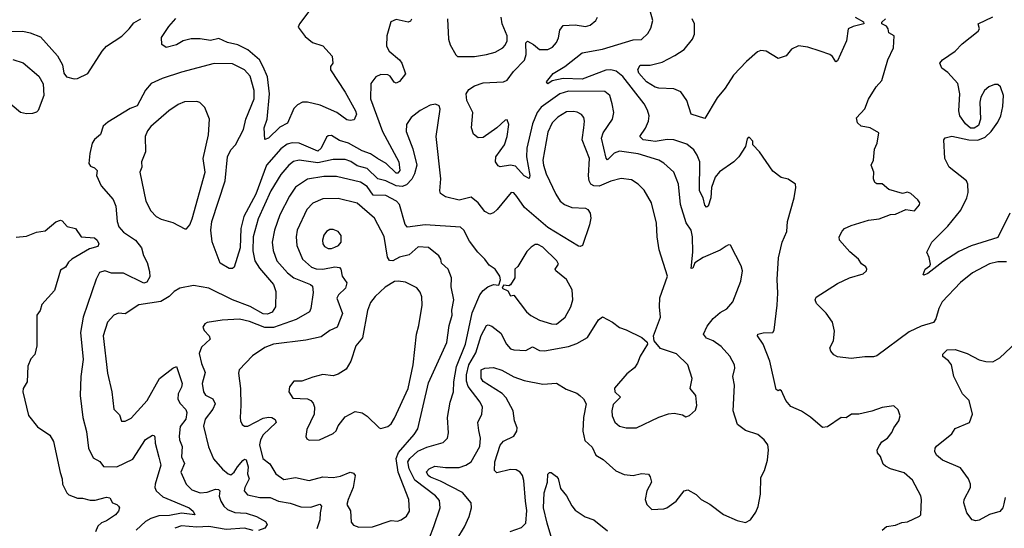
# Model space of a CAD drawing. Extents: x 2057697 to 2160550, y 827490 to 1016834.
# Tile 387 of 509: x 2073986 to 2079763, y 987415 to 990400. Entities that reach past the tile are written whole.
import ezdxf

# ---------------------------------------------------------------- set-up
doc = ezdxf.new("R2010")
doc.units = 0

msp = doc.modelspace()

# ---------------------------------------------------------------- linework, layer by layer
at = {"layer": '0CON20XD'}
for points in [[(2075687.5, 990455), (2075627.1, 990375), (2075620, 990355), (2075660.2, 990300.2), (2075703.8, 990265), (2075765, 990246), (2075820, 990185), (2075824, 990145), (2075810, 990125), (2075808.8, 990105), (2075894.5, 989975), (2075955.6, 989865), (2075962.5, 989845), (2075947.3, 989812.7), (2075925, 989807.5), (2075905, 989812.9), (2075845.8, 989855.8), (2075748.8, 989898.8), (2075675, 989915.5), (2075645, 989915.6), (2075615, 989900.8), (2075595, 989878), (2075557.6, 989792.4), (2075511.9, 989768.1), (2075445, 989704.2), (2075425, 989697.5), (2075420, 989765), (2075438, 989815), (2075451.1, 989965), (2075439.7, 990065), (2075415, 990123.5), (2075392.4, 990165), (2075325, 990221.9), (2075265, 990251.6), (2075205.3, 990265.2), (2075155, 990289.4), (2075105, 990278), (2075045, 990288), (2074992.3, 990287.7), (2074945.4, 990274.6), (2074905, 990252.5), (2074845, 990236.7), (2074820, 990255), (2074818.8, 990295), (2074860.2, 990359.8), (2074902.6, 990407.4)], [(2079046.7, 987405), (2079072.5, 987425), (2079125, 987432.7), (2079161.6, 987448.4), (2079195, 987454), (2079265, 987486.7), (2079273.3, 987495), (2079276.7, 987585), (2079272.5, 987605), (2079225, 987697.5), (2079175, 987741.2), (2079095, 987764.2), (2079065, 987780), (2079052.4, 987792.4), (2079035.6, 987835.6), (2079018.3, 987858.3), (2079016.2, 987875), (2079029.5, 987900.5), (2079045, 987923.3), (2079076.7, 987945), (2079103.1, 987976.9), (2079114.3, 988005), (2079143.6, 988045), (2079151.8, 988075), (2079140.2, 988110.2), (2079115, 988134.2), (2079045.6, 988124.4), (2078985, 988102.5), (2078910, 988085), (2078865.9, 988084.1), (2078835, 988064.2), (2078805, 988066.2), (2078725, 988010), (2078696.7, 988006.7), (2078625, 988068), (2078572.1, 988102.1), (2078510.7, 988130.7), (2078480, 988165), (2078455, 988222.5), (2078445, 988227.5), (2078435, 988222.5), (2078425, 988230), (2078387.5, 988395), (2078348.1, 988495), (2078313.8, 988545), (2078317.5, 988555), (2078347.6, 988562.4), (2078405, 988563.8), (2078412.5, 988577.5), (2078430, 988725), (2078434.3, 988795), (2078430, 988875), (2078438.6, 989001.4), (2078459.5, 989095), (2078487, 989157), (2078491.1, 989215), (2078529.5, 989355), (2078539.2, 989415), (2078536.7, 989435), (2078494.3, 989464.3), (2078454, 989474), (2078405, 989511.2), (2078326.7, 989625), (2078287.5, 989665), (2078286.7, 989686.7), (2078265, 989710), (2078255, 989700), (2078243.6, 989656.4), (2078205.8, 989595), (2078175.4, 989564.6), (2078092.3, 989507.7), (2078066.2, 989475), (2078045.4, 989415), (2078040, 989355), (2078026.2, 989305), (2078015, 989299.2), (2078005, 989312), (2077996, 989355), (2077974.7, 989395), (2077977.2, 989565), (2077961.2, 989605), (2077940.5, 989635), (2077899.2, 989669.2), (2077824.7, 989694.7), (2077785, 989697.1), (2077715, 989684.8), (2077688.3, 989688.3), (2077644, 989695), (2077624, 989715), (2077656.7, 989763.3), (2077675.6, 989805), (2077679.5, 989835), (2077669.5, 989869.5), (2077649.1, 989905), (2077525, 990065.3), (2077485, 990096.9), (2077455, 990105.8), (2077425, 990103.1), (2077285, 990049.8), (2077175, 990054.4), (2077110, 990040), (2077084.1, 990024.1), (2077077.5, 990035), (2077115.4, 990084.6), (2077184.2, 990125.8), (2077285, 990204.5), (2077405, 990226.4), (2077585, 990281.8), (2077635, 990283.3), (2077671.1, 990318.9), (2077689.3, 990349.3), (2077700.8, 990395), (2077675, 990486.2)], [(2074305, 990052), (2074325, 990054), (2074386.2, 990083.8), (2074468.9, 990215), (2074495.4, 990244.6), (2074585, 990303.6), (2074628.8, 990345), (2074655, 990380.9), (2074696.2, 990403.8)], [(2076285, 990402.5), (2076279.1, 990390.9), (2076265, 990384.4), (2076195, 990401.1), (2076163.3, 990386.7), (2076140.8, 990305), (2076138.8, 990245), (2076153.3, 990215), (2076214, 990165), (2076228, 990145), (2076248.6, 990081.4), (2076215, 990036.7), (2076195, 990026.2), (2076183.2, 990033.2), (2076158.9, 990068.9), (2076145, 990076.7), (2076105, 990078.8), (2076075.8, 990065), (2076045.6, 990025), (2076043.3, 989935), (2076115, 989743.5), (2076210.3, 989565), (2076216.5, 989515), (2076205, 989499.5), (2076195, 989500), (2076136.7, 989556.7), (2076086, 989586)], [(2076496.5, 990405), (2076501.8, 990285), (2076512.2, 990252.2), (2076543.8, 990193.8), (2076555, 990184.3)], [(2076555, 990184.3), (2076655, 990184.5), (2076725, 990194.4), (2076775, 990209.5), (2076820.8, 990235), (2076835, 990250.8), (2076845.4, 990275), (2076846.1, 990305), (2076815.9, 990375), (2076809.8, 990415)], [(2076863.1, 987396.9), (2076929.8, 987420.2), (2076954.6, 987445.4), (2076960.7, 987519.3), (2076953.2, 987575), (2076944, 987695), (2076936.1, 987725), (2076923.1, 987745), (2076899.1, 987759.1), (2076865, 987760), (2076785, 987740.6), (2076771.4, 987755), (2076773.8, 987805), (2076805, 987903.8), (2076825, 987927.1), (2076885.7, 987955), (2076902.7, 987985), (2076904.6, 988005), (2076888, 988045), (2076881.2, 988105), (2076840.1, 988180.1), (2076816.2, 988206.2), (2076705, 988275.8), (2076694.3, 988295.7), (2076694.3, 988345), (2076715, 988354), (2076765, 988358), (2076815, 988342.5), (2076885, 988303.1), (2076945, 988282.5), (2077055, 988261.8), (2077135, 988266.9), (2077191.7, 988231.7), (2077255, 988207.6), (2077272.5, 988195), (2077294.6, 988175), (2077308.9, 988145), (2077293.1, 988065), (2077289.2, 987985), (2077301.2, 987931.2), (2077345, 987891.2), (2077367.1, 987845), (2077409.2, 987819.2), (2077482.6, 987752.6), (2077531.7, 987731.7), (2077585, 987724.2), (2077635, 987737.5), (2077675, 987733.3), (2077685, 987717.5), (2077692, 987685), (2077664.5, 987635.5), (2077655.5, 987585), (2077664.7, 987554.7), (2077695, 987525.6), (2077765, 987528.6), (2077783.3, 987535), (2077838, 987575), (2077884.6, 987635.4), (2077905, 987640.6), (2077955, 987614.2), (2077985, 987584.3), (2078035, 987557.1), (2078115.5, 987495.5), (2078195, 987460.8), (2078245, 987449.2), (2078274, 987465), (2078305, 987510), (2078317.9, 987542.1), (2078332, 987615), (2078334.2, 987714.2), (2078356, 987755), (2078372.5, 987815), (2078379.2, 987875), (2078375.8, 987905), (2078353.6, 987933.6), (2078316, 987965), (2078245, 987988.2), (2078196.5, 988025), (2078172.1, 988105), (2078179.4, 988255), (2078170, 988305), (2078182.5, 988355), (2078180, 988375), (2078152.9, 988425), (2078101.9, 988481.9), (2078055, 988514.5), (2078015, 988530.6), (2077997.1, 988555), (2078019.1, 988600.9), (2078054.7, 988645.3), (2078095, 988681.8), (2078135, 988703.5), (2078170.6, 988745), (2078216.2, 988865), (2078226.4, 988925), (2078218.9, 988955), (2078155.8, 989075.8), (2078145, 989078.8), (2078130.3, 989069.7), (2078095, 989048.1), (2077995, 989004.5), (2077947.9, 988972.1), (2077935, 988941.4), (2077925, 988940), (2077935.3, 989035), (2077932.7, 989125), (2077924.6, 989165), (2077897, 989207), (2077862, 989315), (2077850.4, 989435), (2077824, 989504), (2077765, 989557.8), (2077735.9, 989575.9), (2077615, 989611.7), (2077505, 989628.3), (2077474.2, 989615.8), (2077435, 989577.5), (2077427.7, 989587.7), (2077398.5, 989705), (2077408.5, 989735), (2077463.6, 989815), (2077471.1, 989855), (2077462.7, 989905), (2077448.1, 989955), (2077418, 989978), (2077205, 989979.6), (2077155, 989964.2), (2077045, 989886.7), (2077022, 989855), (2076995, 989789.4), (2076961.7, 989645), (2076959, 989595), (2076979.6, 989485), (2076975, 989468), (2076945, 989483.6), (2076895, 989539.3), (2076865, 989545.9), (2076805, 989535.8), (2076792.4, 989542.4), (2076778, 989565), (2076779.4, 989595), (2076830.8, 989665), (2076846.8, 989715), (2076855.9, 989785), (2076845, 989812.5), (2076835, 989810.6), (2076785, 989764.5), (2076705, 989708.6), (2076675, 989707.1), (2076648.4, 989728.4), (2076637.1, 989765), (2076644.6, 989855), (2076609.1, 989925), (2076605.4, 989965), (2076620.4, 989989.6), (2076655, 990011.8), (2076705, 990028.5), (2076825, 990034.1), (2076845, 990043.8), (2076883.8, 990096.2), (2076947.8, 990162.2), (2076958.2, 990195), (2076955.4, 990264.6), (2076965, 990274.4), (2077000.9, 990255), (2077035, 990225.3), (2077085, 990224.5), (2077111.1, 990238.9), (2077135.4, 990265), (2077147.7, 990292.3), (2077155, 990338.1), (2077175, 990365.4), (2077245, 990369.3), (2077305, 990358.9), (2077332.1, 990367.9), (2077366, 990395), (2077375.8, 990415)], [(2078888, 990415), (2078937, 990387), (2078938, 990375), (2078875, 990360.5), (2078847.5, 990345), (2078837.1, 990275), (2078785, 990157.5), (2078775, 990152.5), (2078754.3, 990184.3), (2078740, 990195), (2078682.5, 990215), (2078609.1, 990239.1), (2078555, 990247.1), (2078515, 990225.8), (2078483.2, 990186.8), (2078435, 990171.9), (2078365, 990215.6), (2078335, 990219.4), (2078315, 990211.9), (2078250, 990155), (2078173.9, 990075), (2078125, 989997.3), (2078079, 989941), (2078005, 989820), (2077926.2, 989845), (2077900, 989925), (2077865, 989975.5), (2077823.8, 989993.8), (2077735, 989997.5), (2077714.4, 990004.4), (2077662.5, 990035), (2077618.6, 990085), (2077611.7, 990108.3), (2077627.1, 990132.9), (2077685, 990132.5), (2077755, 990150), (2077830, 990190), (2077883.8, 990225), (2077932.7, 990285), (2077945.6, 990315), (2077945.6, 990375), (2077931.9, 990405)], [(2079775, 988978.5), (2079725, 988978.8), (2079675, 988967.7), (2079575.8, 988915), (2079505, 988857.8), (2079398.5, 988745), (2079377.8, 988705), (2079361.9, 988645), (2079346.4, 988623.6), (2079275, 988601.4), (2079205, 988567.8), (2079015, 988427.1), (2078995, 988420.6), (2078945, 988422), (2078865, 988411.9), (2078785, 988420.8), (2078762.6, 988432.6), (2078744.3, 988455), (2078738.6, 988475), (2078760, 988515), (2078767.3, 988572.7), (2078754.5, 988624.5), (2078718.3, 988678.3), (2078661.2, 988735), (2078653.8, 988755), (2078659.5, 988770.5), (2078785, 988852.5), (2078855, 988885.7), (2078935, 988908.8), (2078953.3, 988925), (2078956.2, 988935), (2078949.5, 988949.5), (2078925, 988966.7), (2078907.5, 988995), (2078856.7, 989036.7), (2078795.8, 989105), (2078794.4, 989125.6), (2078810.6, 989159.4), (2078825.8, 989174.2), (2078865, 989191.4), (2078965, 989222.5), (2079028.3, 989231.7), (2079095, 989256.7), (2079125, 989257.5), (2079185, 989286.7), (2079235, 989277.5), (2079266.1, 989313.9), (2079266.2, 989325), (2079255, 989342.5), (2079215, 989378.8), (2079195, 989386.7), (2079165, 989380), (2079085, 989404), (2079045.6, 989435.6), (2079015, 989437.1), (2079003.5, 989443.5), (2078995.7, 989465), (2078997.5, 989505), (2078982.5, 989545), (2078995.8, 989575), (2079000.3, 989639.7), (2079016, 989675), (2079026.7, 989735), (2078975.5, 989765.5), (2078923.8, 989775), (2078901.2, 989795), (2078896.1, 989823.9), (2078945, 989876.7), (2078966.8, 989933.2), (2079011.2, 990005), (2079045, 990042.5), (2079079.2, 990165), (2079112.5, 990235), (2079116.2, 990305), (2079085, 990322.5), (2079081.9, 990345), (2079072.1, 990362.1), (2079043.3, 990375), (2079043.3, 990385), (2079066.2, 990405)], [(2079796, 989265), (2079725, 989122.5), (2079567.8, 989072.2), (2079495, 989038.9), (2079401.9, 988978.1), (2079315, 988909.5), (2079290, 988900), (2079286.7, 988905), (2079298.6, 988935), (2079325.5, 988954.5), (2079330, 988965), (2079322.5, 989005), (2079307.5, 989035), (2079336.7, 989095), (2079432.1, 989187.9), (2079507.7, 989282.3), (2079543.3, 989355), (2079550, 989385), (2079548.2, 989435), (2079541.1, 989455), (2079438.8, 989535), (2079414, 989585), (2079407.5, 989695), (2079415, 989706.7), (2079455, 989716), (2079555, 989694.2), (2079607.7, 989692.3), (2079650.5, 989709.5), (2079685.6, 989744.4), (2079725, 989798.8), (2079741.4, 989835), (2079755, 989890), (2079758, 989955), (2079741.2, 990005), (2079725, 990018.8), (2079705, 990020), (2079672.5, 990005), (2079646.7, 989985), (2079625.9, 989944.1), (2079620, 989915), (2079623.9, 989816.1), (2079611.7, 989778.3), (2079586.4, 989763.6), (2079565, 989763.3), (2079535, 989788.8), (2079502.5, 989835), (2079496, 989865), (2079501.4, 989965), (2079489.4, 990025), (2079430.7, 990090.7), (2079395.5, 990115.5), (2079384, 990145), (2079400, 990165), (2079475, 990214.3), (2079515, 990257.5), (2079608.7, 990331.3), (2079616.2, 990345), (2079610, 990375), (2079695, 990416.2)], [(2073931.2, 990331.2), (2074005, 990332.1), (2074048.1, 990321.9), (2074108.3, 990298.3), (2074208.1, 990188.1), (2074236.2, 990135), (2074245, 990086.7), (2074261.2, 990065), (2074305, 990052)], [(2073945, 990166.6), (2074006.7, 990146.7), (2074098, 990068), (2074123.7, 990023.7), (2074127.9, 989955), (2074094.1, 989865.9), (2074084, 989856), (2074061.5, 989848.5), (2074025, 989846.9), (2073990, 989855), (2073905, 989926.5)], [(2076086, 989586), (2076045, 989612.4), (2075995, 989630.7), (2075915.8, 989675.8), (2075861.5, 989691.5), (2075815, 989720), (2075795, 989718.6), (2075785, 989710.8), (2075755.3, 989645), (2075735, 989629), (2075625, 989674.8), (2075585, 989677), (2075555, 989669.5), (2075518.5, 989641.5), (2075433.2, 989545), (2075371.6, 989375), (2075301.9, 989245), (2075283, 989175), (2075279.4, 989060.6), (2075245, 988947.5), (2075235, 988939.2), (2075215, 988939.2), (2075161.4, 988971.4), (2075115.3, 989095.3), (2075107.8, 989165), (2075113.1, 989215), (2075191.6, 989455), (2075204.7, 989595), (2075224.7, 989635), (2075252.3, 989665), (2075299.1, 989755), (2075312, 989815), (2075360.6, 989935), (2075361.4, 989985), (2075337.4, 990067.4), (2075305, 990104.5), (2075235, 990140), (2075127, 990143), (2074935, 990092.5), (2074822.5, 990055), (2074758.1, 990025), (2074724.3, 989985.7), (2074675, 989894.4), (2074635, 989878.2), (2074502.5, 989797.5), (2074475.4, 989774.6), (2074460, 989725), (2074425, 989696), (2074411.4, 989675), (2074396.9, 989615), (2074391.4, 989555), (2074400.9, 989540.9), (2074425, 989530), (2074440, 989515), (2074437.1, 989485), (2074463.5, 989425), (2074534.6, 989344.6), (2074550.4, 989305), (2074557.5, 989215), (2074566.9, 989185), (2074595, 989153.1), (2074665.3, 989105.3), (2074700.6, 989060.6), (2074712.7, 989015), (2074733.9, 988973.9), (2074748.1, 988921.9), (2074749.7, 988890.3), (2074731.2, 988858.8), (2074715, 988853.1), (2074595, 988911.5), (2074525, 988912), (2074485, 988926.7), (2074454.8, 988915.2), (2074435, 988878), (2074357.9, 988655), (2074342.3, 988565), (2074357.9, 988405), (2074344, 988305), (2074340.8, 988195), (2074357.1, 988065), (2074377.4, 987982.6), (2074390.5, 987885), (2074417.7, 987827.7), (2074456.2, 987806.2), (2074477.6, 987777.6), (2074555, 987776.2), (2074649.1, 987820.9), (2074724.3, 987935.7), (2074765, 987962.5), (2074775, 987958.8), (2074779.3, 987949.3), (2074780.4, 987915), (2074801.8, 987831.8), (2074814.6, 987785), (2074781.1, 987675), (2074778.9, 987655), (2074786.2, 987635), (2074825, 987600.7), (2074980.9, 987535), (2075003.1, 987515), (2075013.3, 987495), (2074934.4, 987504.4), (2074865, 987490.5), (2074802.3, 987487.7), (2074755, 987473.5), (2074723.4, 987455), (2074670, 987405)], [(2076551.5, 987348.5), (2076596.5, 987423.5), (2076623.6, 987485), (2076636.5, 987535), (2076634.5, 987565), (2076583.8, 987625), (2076455, 987692.2), (2076395.7, 987715), (2076382.5, 987725), (2076373.2, 987746.8), (2076388, 987765), (2076420.8, 987779.2), (2076485, 987772.2), (2076565, 987772.5), (2076604.2, 987785), (2076634.1, 987805.9), (2076684.6, 987895), (2076689.3, 987945), (2076679.3, 987989.3), (2076674.6, 988035), (2076696.7, 988085), (2076700.6, 988125), (2076688.5, 988155), (2076617.4, 988247.4), (2076608.2, 988278.2), (2076607, 988315), (2076621.6, 988375), (2076662.5, 988445), (2076693.4, 988546.6), (2076725, 988604.3), (2076735, 988608.1), (2076755, 988601.9), (2076809.2, 988559.2), (2076841.1, 988495), (2076865, 988468.8), (2076885, 988461.8), (2076955, 988458.1), (2076995, 988479.5), (2077035, 988459.3), (2077065, 988457.3), (2077205, 988481.5), (2077255, 988499.4), (2077317.1, 988535), (2077382.1, 988637.9), (2077405, 988655.7), (2077464.6, 988624.6), (2077505, 988592.5), (2077545, 988580), (2077635.5, 988535.5), (2077668, 988508), (2077670, 988495), (2077625.5, 988424.5), (2077611.1, 988385), (2077593, 988357), (2077548, 988322), (2077475, 988236.7), (2077476.7, 988215), (2077510.8, 988185), (2077467.6, 988142.4), (2077460, 988105), (2077461.5, 988075), (2077477.6, 988037.6), (2077504.2, 988014.2), (2077545, 988005.5), (2077605, 988004.4), (2077735, 988066.9), (2077793, 988087), (2077825, 988090), (2077875, 988080), (2077895, 988070), (2077915, 988077.5), (2077951.2, 988108.8), (2077958, 988135), (2077953.8, 988195), (2077920, 988235), (2077932.2, 988295), (2077906.7, 988375), (2077839.4, 988439.4), (2077745, 988470), (2077707.5, 988515), (2077703.6, 988543.6), (2077746, 988655), (2077739.2, 988715), (2077742.6, 988767.4), (2077786.5, 988895), (2077738.6, 989048.6), (2077725.5, 989125), (2077721.2, 989205), (2077693.6, 989325), (2077650.2, 989400.2), (2077615.4, 989435.4), (2077575, 989460), (2077515, 989466.9), (2077455, 989452.5), (2077385, 989423.1), (2077355, 989423.8), (2077336.5, 989435), (2077326.8, 989455), (2077324.1, 989484.1), (2077328.4, 989585), (2077285.4, 989694.6), (2077295.3, 989765), (2077300.4, 989805), (2077295.3, 989825.3), (2077282.4, 989842.4), (2077256.6, 989856.6), (2077235, 989861.2), (2077195, 989858.2), (2077142.4, 989827.6), (2077110.9, 989795), (2077085, 989740), (2077055.4, 989575), (2077058.2, 989545), (2077074.7, 989495), (2077131.2, 989375), (2077157.5, 989335), (2077183.1, 989315), (2077225, 989297.9), (2077305, 989294.2), (2077320, 989285), (2077333.8, 989265), (2077336.7, 989235), (2077329.4, 989195), (2077288.8, 989075), (2077275, 989068.6), (2077265, 989071.1), (2077085, 989180), (2076947.8, 989297.8), (2076902.9, 989362.9), (2076885, 989384.2), (2076868.8, 989385), (2076787.5, 989285), (2076765, 989265.8), (2076745, 989259.2), (2076715, 989274.4), (2076675.4, 989325), (2076635, 989358.5), (2076565, 989340.9), (2076485, 989360.8), (2076455, 989378.8), (2076450, 989395), (2076457.7, 989465), (2076428.8, 989715), (2076452.5, 989875), (2076446.2, 989895), (2076425, 989904), (2076395, 989897.1), (2076335, 989865.8), (2076282.9, 989825), (2076255.7, 989785), (2076253.9, 989743.9), (2076291.7, 989641.7), (2076315.9, 989545), (2076302.5, 989495), (2076286.4, 989463.6), (2076255, 989430.5), (2076230.4, 989420.4), (2076195, 989425.5), (2076133.3, 989453.3), (2076086.2, 989466.2), (2076025, 989526.9), (2075965, 989542.9), (2075928.3, 989568.3), (2075895, 989579.3), (2075825, 989579.8), (2075735, 989560.5), (2075625, 989576.2), (2075593.1, 989566.9), (2075565, 989545.4), (2075518.8, 989491.2), (2075459.7, 989395), (2075385, 989230.6), (2075356.6, 989125), (2075353.6, 989043.6), (2075366.4, 988985), (2075392, 988942), (2075474.6, 988845), (2075488.5, 988805), (2075486.7, 988715), (2075466.7, 988683.3), (2075439.1, 988670.9), (2075415, 988674.2), (2075337.2, 988717.2), (2075235, 988754.8), (2075095, 988824.3), (2075005, 988839.2), (2074925, 988824.4), (2074893.1, 988805), (2074863.3, 988775), (2074813.4, 988746.6), (2074685, 988726.2), (2074605, 988674.2), (2074565, 988677.5), (2074538.8, 988665), (2074501.4, 988625), (2074476.4, 988543.6), (2074501.8, 988325), (2074527.3, 988215), (2074538, 988115), (2074570.7, 988080.7), (2074583.8, 988043.8), (2074605, 988044), (2074639.3, 988060.7), (2074733.3, 988165), (2074806.9, 988295), (2074885, 988355.6), (2074905, 988363.8), (2074938.7, 988265), (2074935.9, 988244.1), (2074914.7, 988205), (2074913.2, 988173.2), (2074926.5, 988146.5), (2074961.5, 988111.5), (2074967.3, 988095), (2074960, 988055), (2074926.8, 988013.2), (2074921.3, 987955), (2074923.2, 987935), (2074940, 987895), (2074934.7, 987835), (2074953.1, 987795), (2074931.2, 987745), (2074962.5, 987675), (2074995, 987640), (2075045, 987623.3), (2075085, 987626.8), (2075135, 987644.7), (2075152, 987642), (2075159.5, 987635), (2075157.1, 987602.9), (2075165.3, 987575), (2075182.9, 987545), (2075205, 987525.3), (2075247.8, 987507.8), (2075315, 987503.7), (2075374.7, 987484.7), (2075427.5, 987455), (2075437.8, 987437.8), (2075424.1, 987415.9), (2075386.8, 987403.2)], [(2074965, 989173.3), (2074985, 989196.7), (2074998.2, 989231.8), (2075074.3, 989505), (2075062.9, 989585), (2075093.2, 989723.2), (2075099.4, 989815), (2075072.5, 989885), (2075043, 989913), (2075025, 989919.2), (2074953.2, 989916.8), (2074915, 989901.4), (2074860.8, 989865), (2074755, 989772.5), (2074735, 989746.7), (2074722, 989715), (2074723.8, 989625), (2074700, 989565), (2074702.9, 989535), (2074691.1, 989505), (2074726.9, 989335), (2074755, 989277.5), (2074785.7, 989245), (2074815, 989228.5), (2074885, 989209.4), (2074955, 989173.3), (2074965, 989173.3)], [(2076390.5, 987359.5), (2076416.2, 987425), (2076452.5, 987535), (2076448.6, 987578.6), (2076425, 987606.2), (2076305, 987698.2), (2076271.9, 987765), (2076264, 987805), (2076275.3, 987825), (2076322.7, 987867.3), (2076375, 987891.4), (2076471.4, 987918.6), (2076495.6, 987945), (2076502.2, 987975), (2076496.4, 988065), (2076512.1, 988155), (2076530.6, 988215), (2076532.2, 988275), (2076549.6, 988365), (2076600.6, 988495), (2076640.8, 988679.2), (2076685.4, 988785), (2076705, 988811.4), (2076732.5, 988832.5), (2076765, 988846.2), (2076797.5, 988842.5), (2076806.2, 988873.8), (2076803.3, 988895), (2076776, 988935), (2076740, 988960), (2076714.2, 988995), (2076672.9, 989035), (2076625, 989100), (2076591.1, 989165), (2076572.4, 989182.4), (2076365, 989195.7), (2076261.6, 989181.6), (2076248.2, 989198.2), (2076213.8, 989315), (2076196.7, 989335), (2076135, 989368.9), (2076059.1, 989369.1), (2076025, 989420.9), (2075985, 989445.8), (2075845, 989478.8), (2075770.1, 989479.9), (2075675, 989463.8), (2075605, 989416.1), (2075568.7, 989365), (2075512.7, 989255), (2075480, 989165), (2075468, 989095), (2075472.5, 989045), (2075495.4, 988985), (2075556.2, 988915), (2075595.2, 988885.2), (2075692.5, 988845), (2075704.4, 988835), (2075707.9, 988797.9), (2075694.4, 988705), (2075685.8, 988685), (2075608.8, 988641.2), (2075475, 988592.6), (2075423.9, 988593.9), (2075335, 988628.9), (2075275, 988641.6), (2075173.6, 988636.4), (2075086.7, 988623.3), (2075071.2, 988615), (2075060, 988595), (2075068, 988575), (2075098, 988545), (2075102.5, 988525), (2075051.9, 988478.1), (2075038.7, 988441.3), (2075052.5, 988382.5), (2075075, 988330), (2075055.5, 988264.5), (2075063.5, 988215), (2075075.5, 988195.5), (2075118.6, 988175), (2075132.1, 988145), (2075118.2, 988115), (2075075, 988055.8), (2075064.6, 988015), (2075093.4, 987893.4), (2075123.2, 987823.2), (2075175, 987761.4), (2075208.6, 987735), (2075225, 987729.6), (2075245, 987744.5), (2075263.3, 987776.7), (2075295, 987812.9), (2075305, 987821.1), (2075315, 987817.5), (2075327.1, 987775), (2075323.1, 987735), (2075332.2, 987705), (2075305.9, 987655), (2075302.9, 987635), (2075322.2, 987612.2), (2075395, 987595.9), (2075455, 987596.8), (2075505, 987573.8), (2075572.5, 987562.5), (2075635, 987540.4), (2075695, 987538.2), (2075747.4, 987557.4), (2075755.9, 987545.9), (2075749.1, 987505), (2075747.1, 987465), (2075728.3, 987411.7)], [(2075975, 987421.4), (2076055, 987424.5), (2076165, 987461.5), (2076202.7, 987457.3), (2076225, 987464.3), (2076254.5, 987485.5), (2076273.1, 987515), (2076269.3, 987585), (2076206.8, 987745), (2076194.5, 987825.5), (2076209.3, 987860.7), (2076300.4, 987965), (2076321.3, 987998.7), (2076385, 988268), (2076492.5, 988505), (2076505.4, 988605), (2076523.8, 988665), (2076522.2, 988695), (2076532.1, 988755), (2076518.1, 988831.9), (2076518.8, 988885), (2076499.5, 988935), (2076460.6, 988970.6), (2076456.7, 988995), (2076444.6, 989014.6), (2076385, 989061.9), (2076323.4, 989066.6), (2076270.4, 989019.6), (2076215, 989005.8), (2076175, 988984.7), (2076155, 988987.3), (2076143.9, 989006.1), (2076125, 989128), (2076067.1, 989235), (2075965, 989322.1), (2075855, 989350.4), (2075765, 989347.5), (2075705, 989322.7), (2075669.6, 989285), (2075613.4, 989165), (2075608, 989125), (2075611.1, 989075), (2075644.6, 988995), (2075698.1, 988948.1), (2075725, 988938.2), (2075764.8, 988934.8), (2075835, 988949.3), (2075861.4, 988945), (2075870, 988935), (2075878.2, 988895), (2075904.6, 988855), (2075897.9, 988825), (2075856.7, 988785), (2075847.5, 988765), (2075880.4, 988675), (2075847.8, 988595), (2075804.7, 988575.2), (2075755, 988539.3), (2075665, 988518.4), (2075475, 988495.4), (2075425, 988476.4), (2075351.9, 988428.1), (2075274.3, 988345), (2075270.6, 988325), (2075280.9, 988235), (2075283.8, 988135), (2075280, 988065), (2075281.4, 988045), (2075292, 988025), (2075305, 988014.2), (2075324.4, 988014.4), (2075415, 988061.6), (2075445, 988068), (2075465.8, 988065), (2075485, 988054.3), (2075490, 988035), (2075415, 987962.8), (2075398.1, 987935), (2075392.9, 987905), (2075411.5, 987825), (2075454.1, 987794.1), (2075488.5, 987735), (2075535, 987700.8), (2075605, 987713.9), (2075684.6, 987695.4), (2075765, 987717.5), (2075825, 987713.3), (2075868.8, 987721.2), (2075925, 987743.8), (2075945, 987739.5), (2075953.6, 987725), (2075942.1, 987655), (2075912.2, 987585), (2075905.7, 987555), (2075927.1, 987517.1), (2075931.2, 987451.2), (2075944.5, 987434.5), (2075975, 987421.4)], [(2073965, 989123.3), (2074025, 989130), (2074085, 989153.8), (2074135, 989161.2), (2074197.3, 989212.7), (2074225, 989222.5), (2074235, 989220), (2074265, 989186.7), (2074312.5, 989175), (2074346.4, 989126.4), (2074425, 989118.9), (2074441.4, 989105), (2074450, 989085), (2074445, 989068.8), (2074395, 989054.3), (2074292.5, 988995), (2074272.8, 988977.2), (2074255, 988947.1), (2074225, 988930), (2074189.3, 988810.7), (2074115, 988727.5), (2074105.9, 988694.1), (2074086.2, 988665), (2074086, 988485), (2074073.8, 988435), (2074050.3, 988409.7), (2074033, 988367), (2074030, 988275), (2074006.7, 988235), (2074004.2, 988215), (2074037.9, 988077.9), (2074090.3, 988010.3), (2074162.1, 987962.1), (2074184, 987925), (2074222.4, 987742.4), (2074235.6, 987705), (2074237.5, 987675), (2074262.6, 987622.6), (2074275, 987611.4), (2074325, 987591.1), (2074355, 987592.5), (2074400.2, 987580.2), (2074428.9, 987581.1), (2074495, 987598.6), (2074515, 987593.3), (2074530, 987565), (2074555.7, 987555.7), (2074566.2, 987545), (2074571.2, 987535), (2074565.8, 987515), (2074547.1, 987495), (2074495, 987458.1), (2074465, 987447.1), (2074445, 987426.9), (2074430.8, 987395)], [(2075815, 989056.7), (2075835, 989064.5), (2075856, 989075), (2075872.5, 989095), (2075872.3, 989132.3), (2075855, 989156), (2075825, 989167.5), (2075805, 989167.5), (2075785, 989155.8), (2075769.4, 989135), (2075762.2, 989105), (2075764.4, 989085), (2075775, 989068), (2075795, 989057.1), (2075815, 989056.7)], [(2077135, 988613.6), (2077186.7, 988655), (2077220, 988715), (2077231.5, 988755), (2077226.9, 988815), (2077194.3, 988875), (2077131.4, 988925), (2077127.5, 988935), (2077146.9, 988965), (2077136.7, 988985), (2077055, 989064.4), (2077025, 989080.8), (2077010.3, 989079.7), (2076986.2, 989065), (2076961.2, 989038.8), (2076908.8, 988951.2), (2076891.2, 988935), (2076890.8, 988885), (2076866.1, 988843.9), (2076855, 988837.5), (2076825, 988842.5), (2076817.5, 988825), (2076849.3, 988809.3), (2076865, 988780), (2076885, 988782.5), (2076959.6, 988685), (2076984.8, 988664.8), (2077035, 988637.1), (2077105.4, 988615.4), (2077135, 988613.6)], [(2075685, 987932), (2075745, 987934.3), (2075825, 987972), (2075842.2, 987987.8), (2075855, 988016.2), (2075895, 988070), (2075955, 988100), (2075995, 988093.3), (2076025, 988073.3), (2076095, 988003.8), (2076105, 988001.2), (2076145, 988012), (2076165, 988028.8), (2076185, 988062), (2076266, 988235), (2076293.5, 988375), (2076313.1, 988555), (2076328.2, 988605), (2076346.4, 988725), (2076345.7, 988774.3), (2076335, 988801.2), (2076316.3, 988826.3), (2076248.8, 988858.8), (2076206.2, 988866.2), (2076185, 988863.1), (2076129.9, 988830.1), (2076070.8, 988775), (2076045, 988740), (2076026.2, 988693.8), (2075996.8, 988533.2), (2075958.1, 988485), (2075929.2, 988395), (2075900.9, 988349.1), (2075855, 988320), (2075825, 988310), (2075765, 988317.1), (2075705, 988302.5), (2075641.7, 988278.3), (2075595, 988278), (2075568.6, 988245), (2075565.8, 988215), (2075588.6, 988178.6), (2075674.6, 988174.6), (2075695, 988164.4), (2075708.6, 988148.6), (2075715.4, 988125), (2075713.8, 988085), (2075670, 987995), (2075664.2, 987954.2), (2075670, 987940), (2075685, 987932)], [(2079767.7, 987595), (2079760.4, 987559.6), (2079753.8, 987536.2), (2079735.5, 987514.5), (2079675, 987496), (2079615, 987462.7), (2079595, 987458.9), (2079575, 987465.7), (2079542.5, 987505), (2079525.8, 987565), (2079528.1, 987585), (2079564.4, 987655), (2079564.4, 987675), (2079552.5, 987705), (2079505, 987769.4), (2079399.2, 987815), (2079365.8, 987845), (2079355.8, 987865), (2079357.1, 987885), (2079365, 987898), (2079455, 987970), (2079475, 988000), (2079558.8, 988035), (2079576, 988085), (2079556.5, 988165), (2079518.1, 988205), (2079467.5, 988305), (2079452.5, 988375), (2079435, 988398.8), (2079402.5, 988422.5), (2079402.5, 988437.5), (2079428.3, 988461.7), (2079475, 988464.2), (2079545, 988440.6), (2079615, 988404.4), (2079655, 988394.3), (2079695, 988392), (2079735.5, 988414.5), (2079835, 988506.9)], [(2077137.8, 987255), (2077080, 987445), (2077060, 987535), (2077063.4, 987623.4), (2077082, 987685), (2077085, 987732.5), (2077095, 987742.5), (2077105, 987742.5), (2077135, 987720), (2077145, 987706.7), (2077159.1, 987649.1), (2077194.3, 987605), (2077225, 987546.2), (2077245, 987521.2), (2077303.2, 987483.2), (2077355, 987464.3), (2077435, 987400)], [(2075355, 987402.7), (2075305, 987416.2), (2075197.5, 987407.5), (2075095, 987425.2), (2075025, 987421.2), (2074935, 987429.5), (2074895.4, 987415)]]:
    msp.add_lwpolyline(points, dxfattribs=at)

doc.saveas('drawing.dxf')
